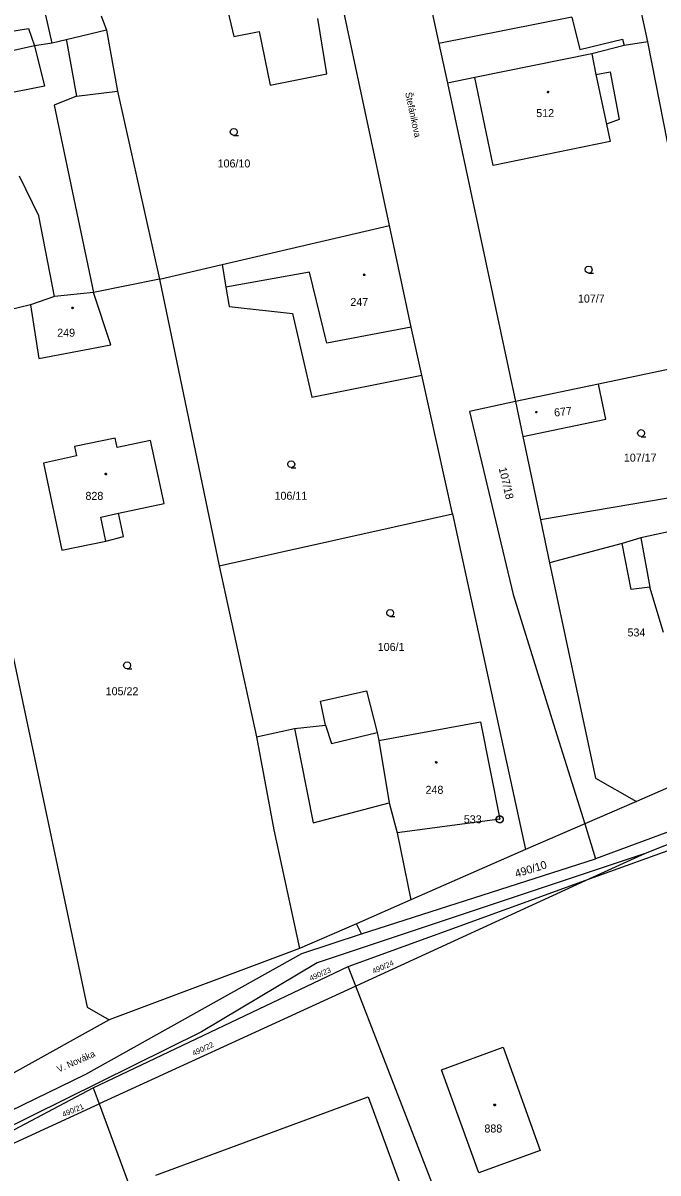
# Model space of a CAD drawing. Extents: x -757994 to -755874, y -1047691 to -1046119.
# Drawn here: x -756636.5 to -756569, y -1047252.5 to -1047130.4 of the extents above; entities that cross this region are included whole.
import ezdxf

# ---------------------------------------------------------------- set-up
doc = ezdxf.new("R2010")
doc.units = 0
doc.layers.add('katastrální mapa', color=7, linetype='Continuous')

msp = doc.modelspace()

# ---------------------------------------------------------------- linework, layer by layer
at = {"layer": 'katastrální mapa'}
for p, q in [((-756600.48, -1047094.94), (-756592.31, -1047132.54)), ((-756597.55, -1047151.86), (-756604.45, -1047119.68)), ((-756633.43, -1047132.49), (-756635.39, -1047123.83)), ((-756615.07, -1047127.73), (-756614.1, -1047131.78)), ((-756570.09, -1047132.35), (-756571.01, -1047128.12)), ((-756628.22, -1047129.59), (-756627.63, -1047131.13)), ((-756578.18, -1047129.76), (-756592.31, -1047132.54)), ((-756578.18, -1047129.76), (-756577.31, -1047133.19)), ((-756641.05, -1047131.76), (-756635.95, -1047130.94)), ((-756635.95, -1047130.94), (-756635.28, -1047132.8)), ((-756604.21, -1047135.77), (-756605.17, -1047129.9)), ((-756631.92, -1047132.14), (-756633.43, -1047132.49)), ((-756627.63, -1047131.13), (-756631.92, -1047132.14)), ((-756631.92, -1047132.14), (-756631.9, -1047132.25)), ((-756631.9, -1047132.25), (-756630.82, -1047138.12)), ((-756627.63, -1047131.13), (-756626.48, -1047137.6)), ((-756614.1, -1047131.78), (-756611.41, -1047131.25)), ((-756611.41, -1047131.25), (-756610.24, -1047136.97)), ((-756577.31, -1047133.19), (-756572.8, -1047132.07)), ((-756572.8, -1047132.07), (-756572.62, -1047132.76)), ((-756635.28, -1047132.8), (-756640.55, -1047133.97)), ((-756633.43, -1047132.49), (-756635.28, -1047132.8)), ((-756635.28, -1047132.8), (-756634.23, -1047137.07)), ((-756592.31, -1047132.54), (-756591.41, -1047136.77)), ((-756572.62, -1047132.76), (-756576.05, -1047133.63)), ((-756570.09, -1047132.35), (-756572.62, -1047132.76)), ((-756567.16, -1047147.29), (-756570.09, -1047132.35)), ((-756576.05, -1047133.63), (-756588.48, -1047136.17)), ((-756576.05, -1047133.63), (-756575.63, -1047135.84)), ((-756610.24, -1047136.97), (-756604.21, -1047135.77)), ((-756575.63, -1047135.84), (-756574.1, -1047135.56)), ((-756575.63, -1047135.84), (-756574.49, -1047141.11)), ((-756574.1, -1047135.56), (-756573.16, -1047140.63)), ((-756634.23, -1047137.07), (-756641.56, -1047138.51)), ((-756588.48, -1047136.17), (-756591.41, -1047136.77)), ((-756591.41, -1047136.77), (-756584.18, -1047170.58)), ((-756586.54, -1047145.5), (-756588.48, -1047136.17)), ((-756630.82, -1047138.12), (-756633.21, -1047139.1)), ((-756630.82, -1047138.12), (-756626.48, -1047137.6)), ((-756626.48, -1047137.6), (-756622.02, -1047157.57)), ((-756633.21, -1047139.1), (-756629.03, -1047158.98)), ((-756573.16, -1047140.63), (-756574.49, -1047141.11)), ((-756574.49, -1047141.11), (-756574.1, -1047142.96)), ((-756574.1, -1047142.96), (-756586.54, -1047145.5)), ((-756634.85, -1047150.85), (-756636.9, -1047146.63)), ((-756633.17, -1047159.43), (-756634.85, -1047150.85)), ((-756615.35, -1047156.01), (-756597.55, -1047151.86)), ((-756595.24, -1047162.67), (-756597.55, -1047151.86)), ((-756622.02, -1047157.57), (-756615.35, -1047156.01)), ((-756615.35, -1047156.01), (-756614.95, -1047158.41)), ((-756622.02, -1047157.57), (-756629.03, -1047158.98)), ((-756622.02, -1047157.57), (-756615.65, -1047188.04)), ((-756606.06, -1047156.85), (-756614.95, -1047158.41)), ((-756604.23, -1047164.38), (-756606.06, -1047156.85)), ((-756629.03, -1047158.98), (-756633.17, -1047159.43)), ((-756627.18, -1047164.55), (-756629.03, -1047158.98)), ((-756614.95, -1047158.41), (-756614.61, -1047160.48)), ((-756635.71, -1047160.32), (-756644.94, -1047162.5)), ((-756633.17, -1047159.43), (-756635.71, -1047160.32)), ((-756635.71, -1047160.32), (-756634.83, -1047166.02)), ((-756614.61, -1047160.48), (-756607.87, -1047161.24)), ((-756607.87, -1047161.24), (-756605.83, -1047170.1)), ((-756595.24, -1047162.67), (-756604.23, -1047164.38)), ((-756594.12, -1047167.76), (-756595.24, -1047162.67)), ((-756634.83, -1047166.02), (-756627.18, -1047164.55)), ((-756562.24, -1047165.98), (-756575.35, -1047168.74)), ((-756605.83, -1047170.1), (-756594.12, -1047167.76)), ((-756590.88, -1047182.52), (-756594.12, -1047167.76)), ((-756575.35, -1047168.74), (-756584.18, -1047170.58)), ((-756574.57, -1047172.45), (-756575.35, -1047168.74)), ((-756584.18, -1047170.58), (-756589.07, -1047171.62)), ((-756584.18, -1047170.58), (-756583.39, -1047174.3)), ((-756589.07, -1047171.62), (-756584.4, -1047191.08)), ((-756583.39, -1047174.3), (-756574.57, -1047172.45)), ((-756642.75, -1047173.28), (-756629.71, -1047234.91)), ((-756626.73, -1047174.47), (-756631.05, -1047175.37)), ((-756626.51, -1047175.47), (-756626.73, -1047174.47)), ((-756622.98, -1047174.7), (-756626.51, -1047175.47)), ((-756621.53, -1047181.41), (-756622.98, -1047174.7)), ((-756583.39, -1047174.3), (-756581.5, -1047183.16)), ((-756631.05, -1047175.37), (-756630.82, -1047176.36)), ((-756630.82, -1047176.36), (-756634.35, -1047177.13)), ((-756634.35, -1047177.13), (-756632.39, -1047186.38)), ((-756563.47, -1047180.07), (-756581.5, -1047183.16)), ((-756626.35, -1047182.45), (-756621.53, -1047181.41)), ((-756628.26, -1047182.86), (-756626.35, -1047182.45)), ((-756627.72, -1047185.4), (-756628.26, -1047182.86)), ((-756625.82, -1047184.91), (-756626.35, -1047182.45)), ((-756615.65, -1047188.04), (-756590.88, -1047182.52)), ((-756590.88, -1047182.52), (-756583.1, -1047218.18)), ((-756581.5, -1047183.16), (-756580.54, -1047187.7)), ((-756562.07, -1047183.15), (-756570.85, -1047185.07)), ((-756632.39, -1047186.38), (-756627.72, -1047185.4)), ((-756627.72, -1047185.4), (-756625.82, -1047184.91)), ((-756572.83, -1047185.65), (-756580.54, -1047187.7)), ((-756570.85, -1047185.07), (-756572.83, -1047185.65)), ((-756571.88, -1047190.56), (-756572.83, -1047185.65)), ((-756570.85, -1047185.07), (-756569.87, -1047190.3)), ((-756615.65, -1047188.04), (-756611.7, -1047206.19)), ((-756580.54, -1047187.7), (-756575.67, -1047210.58)), ((-756569.87, -1047190.3), (-756571.88, -1047190.56)), ((-756568.44, -1047195.1), (-756569.87, -1047190.3)), ((-756584.4, -1047191.08), (-756579.96, -1047205.42)), ((-756604.91, -1047202.41), (-756600, -1047201.31)), ((-756600, -1047201.31), (-756598.88, -1047205.74)), ((-756604.38, -1047204.95), (-756604.91, -1047202.41)), ((-756531.64, -1047203.23), (-756570.37, -1047218.58)), ((-756611.7, -1047206.19), (-756607.67, -1047205.3)), ((-756607.67, -1047205.3), (-756604.38, -1047204.95)), ((-756607.67, -1047205.3), (-756605.67, -1047215.32)), ((-756604.38, -1047204.95), (-756603.71, -1047206.89)), ((-756598.7, -1047206.59), (-756587.88, -1047204.6)), ((-756587.88, -1047204.6), (-756585.84, -1047214.95)), ((-756579.96, -1047205.42), (-756576.81, -1047215.45)), ((-756551.33, -1047204.37), (-756571.3, -1047213.07)), ((-756611.7, -1047206.19), (-756609.85, -1047216.09)), ((-756603.71, -1047206.89), (-756598.88, -1047205.74)), ((-756598.88, -1047205.74), (-756598.7, -1047206.59)), ((-756598.7, -1047206.59), (-756597.6, -1047213.22)), ((-756576.29, -1047221.29), (-756546.68, -1047210.54)), ((-756575.67, -1047210.58), (-756571.3, -1047213.07)), ((-756605.67, -1047215.32), (-756597.6, -1047213.22)), ((-756597.6, -1047213.22), (-756596.73, -1047216.41)), ((-756571.3, -1047213.07), (-756576.81, -1047215.45)), ((-756559.42, -1047213.15), (-756575.65, -1047219.15)), ((-756585.84, -1047214.95), (-756596.73, -1047216.41)), ((-756585.86, -1047214.95), (-756585.82, -1047214.95)), ((-756609.85, -1047216.09), (-756607.11, -1047228.69)), ((-756596.73, -1047216.41), (-756595.3, -1047223.52)), ((-756576.81, -1047215.45), (-756583.1, -1047218.18)), ((-756576.81, -1047215.45), (-756575.65, -1047219.15)), ((-756570.37, -1047218.58), (-756605.26, -1047230.22)), ((-756583.1, -1047218.18), (-756595.3, -1047223.52)), ((-756570.37, -1047218.58), (-756576.29, -1047221.29)), ((-756600.54, -1047227.11), (-756575.65, -1047219.15)), ((-756601.95, -1047230.61), (-756576.29, -1047221.29)), ((-756576.29, -1047221.29), (-756601.15, -1047232.68)), ((-756595.3, -1047223.52), (-756601.07, -1047226.05)), ((-756601.07, -1047226.05), (-756607.11, -1047228.69)), ((-756600.54, -1047227.11), (-756601.07, -1047226.05)), ((-756606.88, -1047229.23), (-756600.54, -1047227.11)), ((-756607.11, -1047228.69), (-756627.37, -1047236.27)), ((-756629.85, -1047242.05), (-756606.88, -1047229.23)), ((-756629.05, -1047243.5), (-756601.95, -1047230.61)), ((-756605.26, -1047230.22), (-756617.53, -1047237.54)), ((-756601.15, -1047232.68), (-756601.95, -1047230.61)), ((-756601.15, -1047232.68), (-756628.42, -1047245.18)), ((-756586.95, -1047269.22), (-756601.15, -1047232.68)), ((-756629.71, -1047234.91), (-756627.37, -1047236.27)), ((-756627.37, -1047236.27), (-756637.5, -1047241.9)), ((-756617.53, -1047237.54), (-756644.38, -1047250.79)), ((-756592.04, -1047241.56), (-756585.49, -1047239.16)), ((-756585.49, -1047239.16), (-756581.54, -1047250.14)), ((-756644.88, -1047249.34), (-756629.85, -1047242.05)), ((-756588.08, -1047252.51), (-756592.04, -1047241.56)), ((-756644.07, -1047251.4), (-756629.05, -1047243.5)), ((-756629.05, -1047243.5), (-756628.42, -1047245.18)), ((-756622.4, -1047252.75), (-756599.81, -1047244.43)), ((-756599.81, -1047244.43), (-756595.81, -1047255.39)), ((-756643.71, -1047252.18), (-756628.42, -1047245.18)), ((-756628.42, -1047245.18), (-756617.25, -1047275.54)), ((-756581.54, -1047250.14), (-756588.08, -1047252.51))]:
    msp.add_line(p, q, dxfattribs=at)
for points in [[(-756580.71, -1047137.62), (-756580.66, -1047137.62), (-756580.64, -1047137.67), (-756580.62, -1047137.7), (-756580.64, -1047137.74), (-756580.68, -1047137.78), (-756580.71, -1047137.78), (-756580.75, -1047137.77), (-756580.78, -1047137.74), (-756580.79, -1047137.7), (-756580.78, -1047137.66), (-756580.74, -1047137.62)], [(-756600.26, -1047157.02), (-756600.21, -1047157.03), (-756600.19, -1047157.08), (-756600.18, -1047157.11), (-756600.19, -1047157.16), (-756600.23, -1047157.19), (-756600.26, -1047157.2), (-756600.3, -1047157.18), (-756600.34, -1047157.15), (-756600.35, -1047157.11), (-756600.34, -1047157.07), (-756600.29, -1047157.03)], [(-756631.26, -1047160.54), (-756631.21, -1047160.55), (-756631.19, -1047160.6), (-756631.18, -1047160.63), (-756631.19, -1047160.68), (-756631.23, -1047160.71), (-756631.26, -1047160.72), (-756631.3, -1047160.7), (-756631.34, -1047160.67), (-756631.35, -1047160.63), (-756631.34, -1047160.59), (-756631.29, -1047160.55)], [(-756581.95, -1047171.62), (-756581.9, -1047171.64), (-756581.88, -1047171.68), (-756581.86, -1047171.71), (-756581.88, -1047171.75), (-756581.92, -1047171.79), (-756581.95, -1047171.79), (-756581.99, -1047171.78), (-756582.02, -1047171.75), (-756582.03, -1047171.71), (-756582.02, -1047171.67), (-756581.98, -1047171.63)], [(-756627.72, -1047178.19), (-756627.67, -1047178.2), (-756627.65, -1047178.24), (-756627.64, -1047178.27), (-756627.65, -1047178.32), (-756627.69, -1047178.35), (-756627.72, -1047178.36), (-756627.76, -1047178.34), (-756627.79, -1047178.31), (-756627.8, -1047178.27), (-756627.79, -1047178.23), (-756627.75, -1047178.19)], [(-756592.6, -1047208.82), (-756592.55, -1047208.83), (-756592.52, -1047208.87), (-756592.51, -1047208.9), (-756592.52, -1047208.95), (-756592.57, -1047208.98), (-756592.6, -1047208.99), (-756592.65, -1047208.97), (-756592.68, -1047208.94), (-756592.69, -1047208.9), (-756592.68, -1047208.86), (-756592.64, -1047208.82)], [(-756585.74, -1047214.59), (-756585.58, -1047214.68), (-756585.48, -1047214.86), (-756585.48, -1047215.05), (-756585.58, -1047215.22), (-756585.74, -1047215.32), (-756585.94, -1047215.32), (-756586.11, -1047215.22), (-756586.21, -1047215.05), (-756586.21, -1047214.86), (-756586.11, -1047214.68), (-756585.94, -1047214.59)], [(-756586.38, -1047245.22), (-756586.33, -1047245.23), (-756586.3, -1047245.27), (-756586.29, -1047245.3), (-756586.3, -1047245.35), (-756586.35, -1047245.38), (-756586.38, -1047245.39), (-756586.43, -1047245.37), (-756586.46, -1047245.34), (-756586.47, -1047245.3), (-756586.46, -1047245.26), (-756586.42, -1047245.22)]]:
    msp.add_lwpolyline(points, close=True, dxfattribs=at)
for points in [[(-756614.11, -1047142.31), (-756614.3, -1047142.26), (-756614.44, -1047142.12), (-756614.48, -1047141.94), (-756614.44, -1047141.76), (-756614.3, -1047141.62), (-756614.11, -1047141.57), (-756613.93, -1047141.62), (-756613.79, -1047141.76), (-756613.74, -1047141.95), (-756613.79, -1047142.14), (-756613.93, -1047142.27), (-756614.12, -1047142.32), (-756613.62, -1047142.32)], [(-756576.38, -1047156.93), (-756576.57, -1047156.88), (-756576.71, -1047156.75), (-756576.76, -1047156.56), (-756576.71, -1047156.38), (-756576.57, -1047156.24), (-756576.39, -1047156.19), (-756576.2, -1047156.24), (-756576.07, -1047156.38), (-756576.02, -1047156.57), (-756576.07, -1047156.76), (-756576.2, -1047156.89), (-756576.39, -1047156.94), (-756575.89, -1047156.94)], [(-756570.81, -1047174.3), (-756571, -1047174.25), (-756571.14, -1047174.12), (-756571.19, -1047173.93), (-756571.14, -1047173.75), (-756571, -1047173.61), (-756570.82, -1047173.56), (-756570.63, -1047173.61), (-756570.5, -1047173.75), (-756570.45, -1047173.94), (-756570.5, -1047174.12), (-756570.63, -1047174.26), (-756570.82, -1047174.31), (-756570.32, -1047174.31)], [(-756608, -1047177.6), (-756608.19, -1047177.55), (-756608.33, -1047177.42), (-756608.38, -1047177.23), (-756608.33, -1047177.04), (-756608.19, -1047176.91), (-756608.01, -1047176.86), (-756607.82, -1047176.91), (-756607.69, -1047177.04), (-756607.64, -1047177.24), (-756607.69, -1047177.43), (-756607.82, -1047177.56), (-756608.01, -1047177.61), (-756607.51, -1047177.61)], [(-756597.49, -1047193.4), (-756597.68, -1047193.35), (-756597.82, -1047193.22), (-756597.86, -1047193.03), (-756597.82, -1047192.85), (-756597.68, -1047192.71), (-756597.49, -1047192.66), (-756597.31, -1047192.71), (-756597.18, -1047192.85), (-756597.12, -1047193.04), (-756597.18, -1047193.23), (-756597.31, -1047193.36), (-756597.5, -1047193.41), (-756597, -1047193.41)], [(-756625.45, -1047198.97), (-756625.64, -1047198.92), (-756625.77, -1047198.78), (-756625.83, -1047198.6), (-756625.77, -1047198.42), (-756625.64, -1047198.28), (-756625.46, -1047198.23), (-756625.27, -1047198.28), (-756625.14, -1047198.42), (-756625.09, -1047198.61), (-756625.14, -1047198.79), (-756625.27, -1047198.93), (-756625.46, -1047198.98), (-756624.96, -1047198.98)]]:
    msp.add_lwpolyline(points, dxfattribs=at)

# ---------------------------------------------------------------- texts
for s, height, rotation, p in [('Štefánikova', 0.7, 282.0671, (-756595.9, -1047137.79)), ('677', 0.85, 6.3598, (-756580.02, -1047172.18)), ('107/18', 0.85, 283.2703, (-756585.96, -1047177.66)), ('490/10', 0.85, 17.1887, (-756584.08, -1047221.16)), ('490/24', 0.57, 23.3767, (-756599.25, -1047231.38)), ('490/23', 0.57, 23.3767, (-756605.93, -1047232.14)), ('V. Nováka', 0.7, 23.9496, (-756632.72, -1047241.87)), ('490/22', 0.57, 24.981, (-756618.37, -1047240.11)), ('490/21', 0.57, 22.9756, (-756632.21, -1047246.61))]:
    msp.add_text(s, height=height, rotation=rotation, dxfattribs=at).set_placement(p)
for s, p in [('512', (-756581.96, -1047140.36)), ('106/10', (-756615.83, -1047145.71)), ('247', (-756601.72, -1047160.43)), ('107/7', (-756577.53, -1047160.06)), ('249', (-756632.88, -1047163.69)), ('107/17', (-756572.65, -1047176.96)), ('828', (-756629.88, -1047181.02)), ('106/11', (-756609.78, -1047181.01)), ('534', (-756572.26, -1047195.53)), ('106/1', (-756598.81, -1047197.07)), ('105/22', (-756627.73, -1047201.78)), ('248', (-756593.73, -1047212.25)), ('533', (-756589.66, -1047215.38)), ('888', (-756587.47, -1047248.23))]:
    msp.add_text(s, height=0.85, dxfattribs=at).set_placement(p)

doc.saveas('drawing.dxf')
